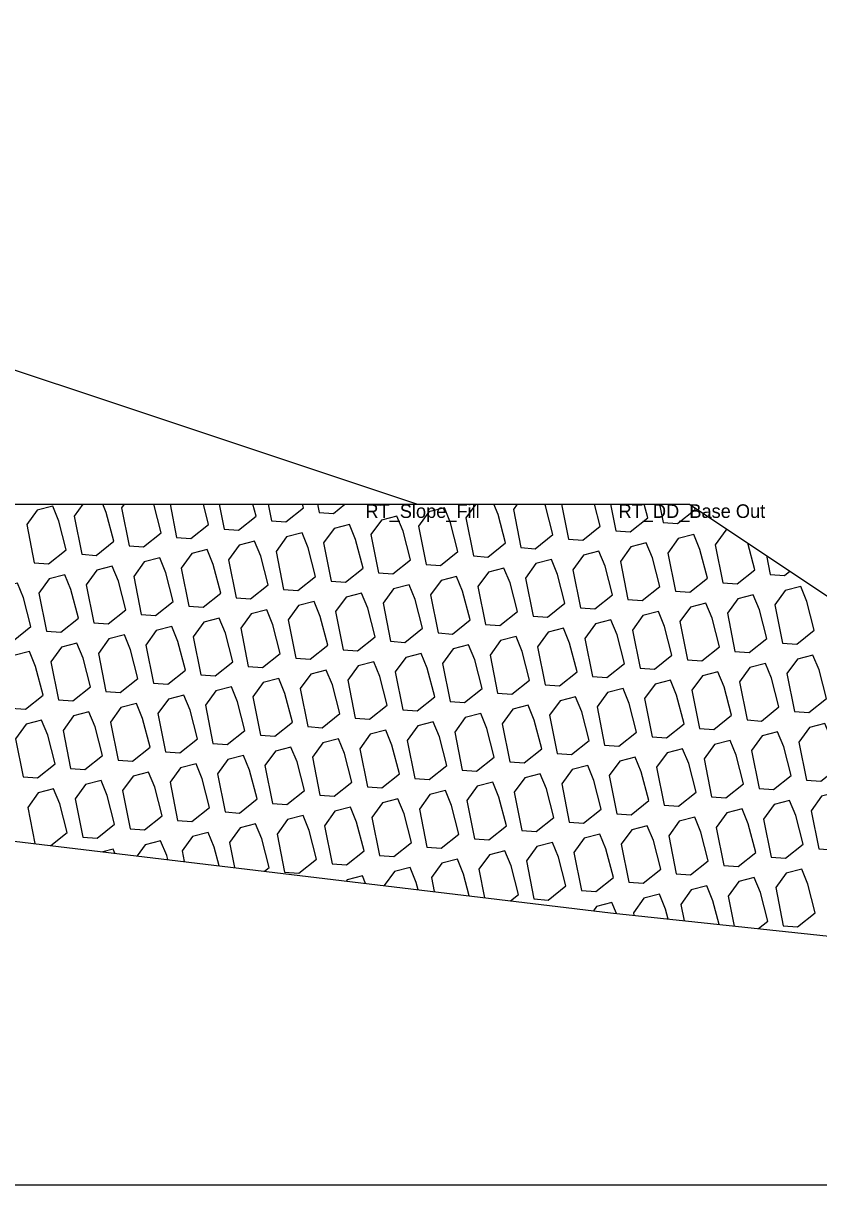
# Model space of a CAD drawing. Extents: x -26 to 203, y -10 to 20020.
# Drawn here: x 127.71 to 133.55, y 2500 to 2508.54 of the extents above; entities that cross this region are included whole.
import ezdxf

# ---------------------------------------------------------------- set-up
doc = ezdxf.new("R2010")
doc.units = 0
for name, color, linetype in [('Default', 7, 'Continuous'), ('Exist Cross Section Cell', 7, 'Continuous'), ('Exist XS Ground Line', 7, 'Continuous'), ('Old_Level_1', 7, 'Continuous'), ('Prop CMT Rip Rap Class II', 7, 'Continuous'), ('Prop CMT Slope Grass', 7, 'Continuous')]:
    doc.layers.add(name, color=color, linetype=linetype)

msp = doc.modelspace()

# ---------------------------------------------------------------- linework, layer by layer
at = {"layer": 'Exist Cross Section Cell'}
msp.add_line((100, 2500), (200, 2500), dxfattribs=at)
at = {"layer": 'Exist XS Ground Line'}
for p, q in [((123.8614, 2502.9809), (132.0245, 2501.998)), ((132.0245, 2501.998), (137.0597, 2501.4604))]:
    msp.add_line(p, q, dxfattribs=at)
at = {"layer": 'Old_Level_1'}
for p, q in [((128.7892, 2505), (128.8377, 2504.7555)), ((129.15, 2505), (129.1863, 2504.817)), ((129.5108, 2505), (129.5349, 2504.8785)), ((129.8716, 2505), (129.8835, 2504.9399)), ((131.6644, 2505), (131.7154, 2504.7432)), ((132.0252, 2505), (132.064, 2504.8047)), ((132.386, 2505), (132.4126, 2504.8661)), ((133.1712, 2504.6235), (133.1987, 2504.485))]:
    msp.add_line(p, q, dxfattribs=at)
for points in [[(127.7919, 2504.5711), (127.8972, 2504.5635), (128.0267, 2504.6667), (127.9723, 2504.8773), (127.9272, 2504.987), (127.8134, 2504.9576), (127.7363, 2504.8511)], [(130.6696, 2504.5588), (130.7749, 2504.5512), (130.9044, 2504.6544), (130.85, 2504.865), (130.8048, 2504.9746), (130.6911, 2504.9452), (130.614, 2504.8388)], [(130.321, 2504.4973), (130.4263, 2504.4897), (130.5558, 2504.5929), (130.5014, 2504.8035), (130.4562, 2504.9132), (130.3425, 2504.8838), (130.2654, 2504.7773)], [(129.9724, 2504.4359), (130.0777, 2504.4282), (130.2072, 2504.5314), (130.1528, 2504.742), (130.1076, 2504.8517), (129.9939, 2504.8223), (129.9168, 2504.7159)], [(129.2752, 2504.3129), (129.3805, 2504.3053), (129.51, 2504.4085), (129.4556, 2504.6191), (129.4104, 2504.7288), (129.2967, 2504.6994), (129.2196, 2504.5929)], [(129.6238, 2504.3744), (129.7291, 2504.3668), (129.8586, 2504.47), (129.8042, 2504.6806), (129.759, 2504.7902), (129.6453, 2504.7608), (129.5682, 2504.6544)], [(132.1529, 2504.3006), (132.2581, 2504.293), (132.3877, 2504.3962), (132.3332, 2504.6068), (132.2881, 2504.7164), (132.1743, 2504.687), (132.0973, 2504.5806)], [(132.5015, 2504.3621), (132.6067, 2504.3544), (132.7363, 2504.4576), (132.6818, 2504.6682), (132.6367, 2504.7779), (132.5229, 2504.7485), (132.4459, 2504.6421)], [(128.9266, 2504.2515), (129.0319, 2504.2438), (129.1614, 2504.347), (129.107, 2504.5576), (129.0618, 2504.6673), (128.9481, 2504.6379), (128.871, 2504.5315)], [(131.8043, 2504.2391), (131.9095, 2504.2315), (132.0391, 2504.3347), (131.9846, 2504.5453), (131.9395, 2504.655), (131.8257, 2504.6256), (131.7487, 2504.5191)], [(128.2294, 2504.1285), (128.3347, 2504.1209), (128.4642, 2504.2241), (128.4098, 2504.4347), (128.3646, 2504.5444), (128.2509, 2504.515), (128.1738, 2504.4085)], [(128.578, 2504.19), (128.6833, 2504.1824), (128.8128, 2504.2856), (128.7584, 2504.4962), (128.7132, 2504.6058), (128.5995, 2504.5764), (128.5224, 2504.47)], [(131.4557, 2504.1777), (131.5609, 2504.17), (131.6905, 2504.2732), (131.636, 2504.4838), (131.5909, 2504.5935), (131.4771, 2504.5641), (131.4001, 2504.4577)], [(127.8808, 2504.0671), (127.9861, 2504.0594), (128.1156, 2504.1626), (128.0612, 2504.3732), (128.016, 2504.4829), (127.9023, 2504.4535), (127.8252, 2504.3471)], [(130.7585, 2504.0547), (130.8637, 2504.0471), (130.9933, 2504.1503), (130.9388, 2504.3609), (130.8937, 2504.4706), (130.7799, 2504.4412), (130.7029, 2504.3347)], [(131.1071, 2504.1162), (131.2123, 2504.1086), (131.3419, 2504.2118), (131.2874, 2504.4224), (131.2423, 2504.532), (131.1285, 2504.5026), (131.0515, 2504.3962)], [(127.5322, 2504.0056), (127.6375, 2503.998), (127.767, 2504.1012), (127.7126, 2504.3118), (127.6674, 2504.4214), (127.5537, 2504.392), (127.4766, 2504.2856)], [(130.4099, 2503.9933), (130.5151, 2503.9856), (130.6447, 2504.0888), (130.5902, 2504.2994), (130.5451, 2504.4091), (130.4313, 2504.3797), (130.3543, 2504.2733)], [(133.2875, 2503.9809), (133.3928, 2503.9733), (133.5223, 2504.0765), (133.4679, 2504.2871), (133.4228, 2504.3968), (133.309, 2504.3674), (133.2319, 2504.2609)], [(129.7127, 2503.8703), (129.818, 2503.8627), (129.9475, 2503.9659), (129.893, 2504.1765), (129.8479, 2504.2862), (129.7341, 2504.2568), (129.6571, 2504.1503)], [(130.0613, 2503.9318), (130.1666, 2503.9242), (130.2961, 2504.0274), (130.2416, 2504.238), (130.1965, 2504.3476), (130.0827, 2504.3182), (130.0057, 2504.2118)], [(132.9389, 2503.9195), (133.0442, 2503.9118), (133.1737, 2504.015), (133.1193, 2504.2256), (133.0742, 2504.3353), (132.9604, 2504.3059), (132.8833, 2504.1995)], [(129.3641, 2503.8089), (129.4694, 2503.8012), (129.5989, 2503.9044), (129.5445, 2504.115), (129.4993, 2504.2247), (129.3855, 2504.1953), (129.3085, 2504.0889)], [(132.2417, 2503.7965), (132.347, 2503.7889), (132.4766, 2503.8921), (132.4221, 2504.1027), (132.377, 2504.2124), (132.2632, 2504.183), (132.1861, 2504.0765)], [(132.5903, 2503.858), (132.6956, 2503.8504), (132.8251, 2503.9536), (132.7707, 2504.1642), (132.7256, 2504.2738), (132.6118, 2504.2444), (132.5347, 2504.138)], [(129.0155, 2503.7474), (129.1208, 2503.7398), (129.2503, 2503.843), (129.1959, 2504.0536), (129.1507, 2504.1632), (129.037, 2504.1338), (128.9599, 2504.0274)], [(131.8932, 2503.7351), (131.9984, 2503.7274), (132.128, 2503.8306), (132.0735, 2504.0412), (132.0284, 2504.1509), (131.9146, 2504.1215), (131.8375, 2504.0151)], [(128.3183, 2503.6245), (128.4236, 2503.6168), (128.5531, 2503.72), (128.4987, 2503.9306), (128.4535, 2504.0403), (128.3398, 2504.0109), (128.2627, 2503.9045)], [(128.6669, 2503.6859), (128.7722, 2503.6783), (128.9017, 2503.7815), (128.8473, 2503.9921), (128.8021, 2504.1018), (128.6884, 2504.0724), (128.6113, 2503.9659)], [(131.5446, 2503.6736), (131.6498, 2503.666), (131.7794, 2503.7692), (131.7249, 2503.9798), (131.6798, 2504.0894), (131.566, 2504.06), (131.4889, 2503.9536)], [(127.9697, 2503.563), (128.075, 2503.5554), (128.2045, 2503.6586), (128.1501, 2503.8692), (128.1049, 2503.9788), (127.9912, 2503.9494), (127.9141, 2503.843)], [(130.8474, 2503.5507), (130.9526, 2503.543), (131.0822, 2503.6462), (131.0277, 2503.8568), (130.9826, 2503.9665), (130.8688, 2503.9371), (130.7918, 2503.8307)], [(131.196, 2503.6121), (131.3012, 2503.6045), (131.4308, 2503.7077), (131.3763, 2503.9183), (131.3312, 2504.028), (131.2174, 2503.9986), (131.1404, 2503.8921)], [(127.6211, 2503.5015), (127.7264, 2503.4939), (127.8559, 2503.5971), (127.8015, 2503.8077), (127.7563, 2503.9174), (127.6426, 2503.888), (127.5655, 2503.7815)], [(130.4988, 2503.4892), (130.604, 2503.4816), (130.7336, 2503.5848), (130.6791, 2503.7954), (130.634, 2503.905), (130.5202, 2503.8756), (130.4432, 2503.7692)], [(133.3764, 2503.4769), (133.4817, 2503.4692), (133.6112, 2503.5724), (133.5568, 2503.783), (133.5116, 2503.8927), (133.3979, 2503.8633), (133.3208, 2503.7569)], [(129.8016, 2503.3663), (129.9068, 2503.3586), (130.0364, 2503.4618), (129.9819, 2503.6724), (129.9368, 2503.7821), (129.823, 2503.7527), (129.746, 2503.6463)], [(130.1502, 2503.4277), (130.2554, 2503.4201), (130.385, 2503.5233), (130.3305, 2503.7339), (130.2854, 2503.8436), (130.1716, 2503.8142), (130.0946, 2503.7077)], [(133.0278, 2503.4154), (133.1331, 2503.4078), (133.2626, 2503.511), (133.2082, 2503.7216), (133.163, 2503.8312), (133.0493, 2503.8018), (132.9722, 2503.6954)], [(129.453, 2503.3048), (129.5582, 2503.2972), (129.6878, 2503.4004), (129.6333, 2503.611), (129.5882, 2503.7206), (129.4744, 2503.6912), (129.3974, 2503.5848)], [(132.3306, 2503.2925), (132.4359, 2503.2848), (132.5654, 2503.388), (132.511, 2503.5986), (132.4658, 2503.7083), (132.3521, 2503.6789), (132.275, 2503.5725)], [(132.6792, 2503.3539), (132.7845, 2503.3463), (132.914, 2503.4495), (132.8596, 2503.6601), (132.8144, 2503.7698), (132.7007, 2503.7404), (132.6236, 2503.6339)], [(129.1044, 2503.2433), (129.2096, 2503.2357), (129.3392, 2503.3389), (129.2847, 2503.5495), (129.2396, 2503.6592), (129.1258, 2503.6298), (129.0488, 2503.5233)], [(131.982, 2503.231), (132.0873, 2503.2234), (132.2168, 2503.3266), (132.1624, 2503.5372), (132.1172, 2503.6468), (132.0035, 2503.6174), (131.9264, 2503.511)], [(128.4072, 2503.1204), (128.5125, 2503.1128), (128.642, 2503.216), (128.5875, 2503.4265), (128.5424, 2503.5362), (128.4286, 2503.5068), (128.3516, 2503.4004)], [(128.7558, 2503.1819), (128.861, 2503.1742), (128.9906, 2503.2774), (128.9361, 2503.488), (128.891, 2503.5977), (128.7772, 2503.5683), (128.7002, 2503.4619)], [(131.2848, 2503.1081), (131.3901, 2503.1004), (131.5196, 2503.2036), (131.4652, 2503.4142), (131.4201, 2503.5239), (131.3063, 2503.4945), (131.2292, 2503.3881)], [(131.6334, 2503.1695), (131.7387, 2503.1619), (131.8682, 2503.2651), (131.8138, 2503.4757), (131.7686, 2503.5854), (131.6549, 2503.556), (131.5778, 2503.4495)], [(128.0586, 2503.0589), (128.1639, 2503.0513), (128.2934, 2503.1545), (128.2389, 2503.3651), (128.1938, 2503.4748), (128.08, 2503.4454), (128.003, 2503.3389)], [(130.9362, 2503.0466), (131.0415, 2503.039), (131.171, 2503.1422), (131.1166, 2503.3527), (131.0715, 2503.4624), (130.9577, 2503.433), (130.8806, 2503.3266)], [(127.71, 2502.9975), (127.8153, 2502.9898), (127.9448, 2503.093), (127.8904, 2503.3036), (127.8452, 2503.4133), (127.7314, 2503.3839), (127.6544, 2503.2775)], [(130.5876, 2502.9851), (130.6929, 2502.9775), (130.8224, 2503.0807), (130.768, 2503.2913), (130.7229, 2503.401), (130.6091, 2503.3716), (130.532, 2503.2651)], [(133.4653, 2502.9728), (133.5706, 2502.9652), (133.7001, 2503.0684), (133.6457, 2503.2789), (133.6005, 2503.3886), (133.4868, 2503.3592), (133.4097, 2503.2528)], [(129.8905, 2502.8622), (129.9957, 2502.8546), (130.1253, 2502.9578), (130.0708, 2503.1683), (130.0257, 2503.278), (129.9119, 2503.2486), (129.8348, 2503.1422)], [(130.2391, 2502.9237), (130.3443, 2502.916), (130.4739, 2503.0192), (130.4194, 2503.2298), (130.3743, 2503.3395), (130.2605, 2503.3101), (130.1834, 2503.2037)], [(132.7681, 2502.8499), (132.8734, 2502.8422), (133.0029, 2502.9454), (132.9485, 2503.156), (132.9033, 2503.2657), (132.7896, 2503.2363), (132.7125, 2503.1299)], [(133.1167, 2502.9113), (133.222, 2502.9037), (133.3515, 2503.0069), (133.2971, 2503.2175), (133.2519, 2503.3272), (133.1382, 2503.2978), (133.0611, 2503.1913)], [(129.5419, 2502.8007), (129.6471, 2502.7931), (129.7767, 2502.8963), (129.7222, 2503.1069), (129.6771, 2503.2166), (129.5633, 2503.1872), (129.4862, 2503.0807)], [(132.4195, 2502.7884), (132.5248, 2502.7808), (132.6543, 2502.884), (132.5999, 2503.0945), (132.5547, 2503.2042), (132.441, 2503.1748), (132.3639, 2503.0684)], [(128.8447, 2502.6778), (128.9499, 2502.6702), (129.0795, 2502.7734), (129.025, 2502.9839), (128.9799, 2503.0936), (128.8661, 2503.0642), (128.7891, 2502.9578)], [(129.1933, 2502.7393), (129.2985, 2502.7316), (129.4281, 2502.8348), (129.3736, 2503.0454), (129.3285, 2503.1551), (129.2147, 2503.1257), (129.1377, 2503.0193)], [(132.0709, 2502.7269), (132.1762, 2502.7193), (132.3057, 2502.8225), (132.2513, 2503.0331), (132.2061, 2503.1428), (132.0924, 2503.1134), (132.0153, 2503.0069)], [(128.4961, 2502.6163), (128.6013, 2502.6087), (128.7309, 2502.7119), (128.6764, 2502.9225), (128.6313, 2503.0322), (128.5175, 2503.0028), (128.4405, 2502.8963)], [(131.3737, 2502.604), (131.479, 2502.5964), (131.6085, 2502.6996), (131.5541, 2502.9101), (131.5089, 2503.0198), (131.3952, 2502.9904), (131.3181, 2502.884)], [(131.7223, 2502.6655), (131.8276, 2502.6578), (131.9571, 2502.761), (131.9027, 2502.9716), (131.8575, 2503.0813), (131.7438, 2503.0519), (131.6667, 2502.9455)], [(128.1475, 2502.5549), (128.2527, 2502.5472), (128.3823, 2502.6504), (128.3278, 2502.861), (128.2827, 2502.9707), (128.1689, 2502.9413), (128.0919, 2502.8349)], [(131.0251, 2502.5425), (131.1304, 2502.5349), (131.2599, 2502.6381), (131.2055, 2502.8487), (131.1603, 2502.9584), (131.0466, 2502.929), (130.9695, 2502.8225)], [(130.3279, 2502.4196), (130.4332, 2502.412), (130.5627, 2502.5152), (130.5083, 2502.7257), (130.4631, 2502.8354), (130.3494, 2502.806), (130.2723, 2502.6996)], [(130.6765, 2502.4811), (130.7818, 2502.4734), (130.9113, 2502.5766), (130.8569, 2502.7872), (130.8117, 2502.8969), (130.698, 2502.8675), (130.6209, 2502.7611)], [(133.5542, 2502.4687), (133.6594, 2502.4611), (133.789, 2502.5643), (133.7345, 2502.7749), (133.6894, 2502.8846), (133.5756, 2502.8552), (133.4986, 2502.7487)], [(129.9793, 2502.3581), (130.0846, 2502.3505), (130.2141, 2502.4537), (130.1597, 2502.6643), (130.1145, 2502.774), (130.0008, 2502.7446), (129.9237, 2502.6381)], [(132.857, 2502.3458), (132.9623, 2502.3382), (133.0918, 2502.4414), (133.0373, 2502.6519), (132.9922, 2502.7616), (132.8784, 2502.7322), (132.8014, 2502.6258)], [(133.2056, 2502.4073), (133.3108, 2502.3996), (133.4404, 2502.5028), (133.3859, 2502.7134), (133.3408, 2502.8231), (133.227, 2502.7937), (133.15, 2502.6873)], [(129.6307, 2502.2967), (129.736, 2502.289), (129.8655, 2502.3922), (129.8111, 2502.6028), (129.766, 2502.7125), (129.6522, 2502.6831), (129.5751, 2502.5767)], [(132.5084, 2502.2843), (132.6137, 2502.2767), (132.7432, 2502.3799), (132.6887, 2502.5905), (132.6436, 2502.7002), (132.5298, 2502.6708), (132.4528, 2502.5643)], [(132.1598, 2502.2229), (132.2651, 2502.2152), (132.3946, 2502.3184), (132.3402, 2502.529), (132.295, 2502.6387), (132.1812, 2502.6093), (132.1042, 2502.5029)], [(131.4626, 2502.0999), (131.5679, 2502.0923), (131.6974, 2502.1955), (131.643, 2502.4061), (131.5978, 2502.5158), (131.4841, 2502.4864), (131.407, 2502.3799)], [(131.8112, 2502.1614), (131.9165, 2502.1538), (132.046, 2502.257), (131.9916, 2502.4675), (131.9464, 2502.5772), (131.8327, 2502.5478), (131.7556, 2502.4414)], [(133.2945, 2501.9032), (133.3997, 2501.8956), (133.5293, 2501.9988), (133.4748, 2502.2093), (133.4297, 2502.319), (133.3159, 2502.2896), (133.2389, 2502.1832)]]:
    msp.add_lwpolyline(points, close=True, dxfattribs=at)
for points in [[(128.1482, 2505), (128.0849, 2504.9126), (128.1405, 2504.6326)], [(128.1405, 2504.6326), (128.2458, 2504.625), (128.3753, 2504.7282), (128.3209, 2504.9388), (128.2957, 2505)], [(128.4523, 2505), (128.4335, 2504.9741), (128.4891, 2504.6941)], [(128.4891, 2504.6941), (128.5944, 2504.6864), (128.7239, 2504.7896), (128.6696, 2505)], [(128.8377, 2504.7555), (128.943, 2504.7479), (129.0725, 2504.8511), (129.034, 2505)], [(129.1863, 2504.817), (129.2916, 2504.8094), (129.4211, 2504.9126), (129.3985, 2505)], [(129.5349, 2504.8785), (129.6402, 2504.8708), (129.7697, 2504.974), (129.763, 2505)], [(129.8835, 2504.9399), (129.9888, 2504.9323), (130.0738, 2505)], [(130.2516, 2505), (130.3374, 2504.9938), (130.3452, 2505)], [(131.0348, 2505), (130.9626, 2504.9003), (131.0182, 2504.6203)], [(131.0182, 2504.6203), (131.1235, 2504.6126), (131.253, 2504.7158), (131.1986, 2504.9264), (131.1683, 2505)], [(131.3389, 2505), (131.3112, 2504.9617), (131.3668, 2504.6817)], [(131.3668, 2504.6817), (131.4721, 2504.6741), (131.6016, 2504.7773), (131.5472, 2504.9879), (131.5422, 2505)], [(131.7154, 2504.7432), (131.8207, 2504.7356), (131.9502, 2504.8388), (131.9085, 2505)], [(132.064, 2504.8047), (132.1693, 2504.797), (132.2988, 2504.9002), (132.273, 2505)], [(132.4126, 2504.8661), (132.5178, 2504.8585), (132.6474, 2504.9617), (132.644, 2504.975)], [(132.8859, 2504.8137), (132.8715, 2504.81), (132.7945, 2504.7035), (132.8501, 2504.4235)], [(132.8501, 2504.4235), (132.9553, 2504.4159), (133.0849, 2504.5191), (133.0343, 2504.7148)], [(133.1987, 2504.485), (133.3039, 2504.4774), (133.3433, 2504.5087)], [(127.9133, 2502.493), (128.0337, 2502.589), (127.9792, 2502.7995), (127.9341, 2502.9092), (127.8203, 2502.8798), (127.7433, 2502.7734), (127.7961, 2502.5071)], [(129.149, 2502.3442), (129.1139, 2502.4799), (129.0688, 2502.5896), (128.955, 2502.5602), (128.8779, 2502.4537), (128.8936, 2502.375)], [(129.4833, 2502.304), (129.5169, 2502.3308), (129.4625, 2502.5413), (129.4174, 2502.651), (129.3036, 2502.6216), (129.2265, 2502.5152), (129.2632, 2502.3305)], [(128.7728, 2502.3895), (128.7653, 2502.4184), (128.7202, 2502.5281), (128.6064, 2502.4987), (128.5471, 2502.4167)], [(128.384, 2502.4364), (128.3716, 2502.4666), (128.2956, 2502.447)], [(131.2892, 2502.0865), (131.3488, 2502.134), (131.2944, 2502.3446), (131.2492, 2502.4543), (131.1355, 2502.4249), (131.0584, 2502.3185), (131.0999, 2502.1093)], [(130.611, 2502.1682), (130.5972, 2502.2217), (130.552, 2502.3314), (130.4383, 2502.302), (130.363, 2502.1981)], [(130.9872, 2502.1229), (130.9458, 2502.2831), (130.9006, 2502.3928), (130.7869, 2502.3634), (130.7098, 2502.257), (130.7303, 2502.1538)], [(130.2262, 2502.2145), (130.2034, 2502.2699), (130.0897, 2502.2405), (130.0833, 2502.2317)], [(133.1112, 2501.882), (133.1807, 2501.9373), (133.1262, 2502.1479), (133.0811, 2502.2576), (132.9673, 2502.2282), (132.8903, 2502.1217), (132.9341, 2501.9009)], [(132.8225, 2501.9128), (132.7776, 2502.0864), (132.7325, 2502.1961), (132.6187, 2502.1667), (132.5417, 2502.0603), (132.5655, 2501.9402)], [(132.0681, 2501.9933), (132.0353, 2502.0732), (131.9215, 2502.0438), (131.8993, 2502.0131)], [(132.4477, 2501.9528), (132.429, 2502.0249), (132.3839, 2502.1346), (132.2701, 2502.1052), (132.1931, 2501.9988), (132.1969, 2501.9796)]]:
    msp.add_lwpolyline(points, dxfattribs=at)
at = {"layer": 'Prop CMT Rip Rap Class II'}
msp.add_lwpolyline([(119.8779, 2505), (132.6064, 2505), (137.8315, 2501.5165)], dxfattribs=at)
at = {"layer": 'Prop CMT Slope Grass'}
msp.add_lwpolyline([(120, 2508.5351), (130.6064, 2505)], dxfattribs=at)

# ---------------------------------------------------------------- texts
at = {"layer": 'Default'}
for s, p in [('RT_Slope_Fill', (130.2243, 2504.9)), ('RT_DD_Base Out', (132.0839, 2504.9))]:
    msp.add_text(s, height=0.1, dxfattribs=at).set_placement(p)

doc.saveas('drawing.dxf')
